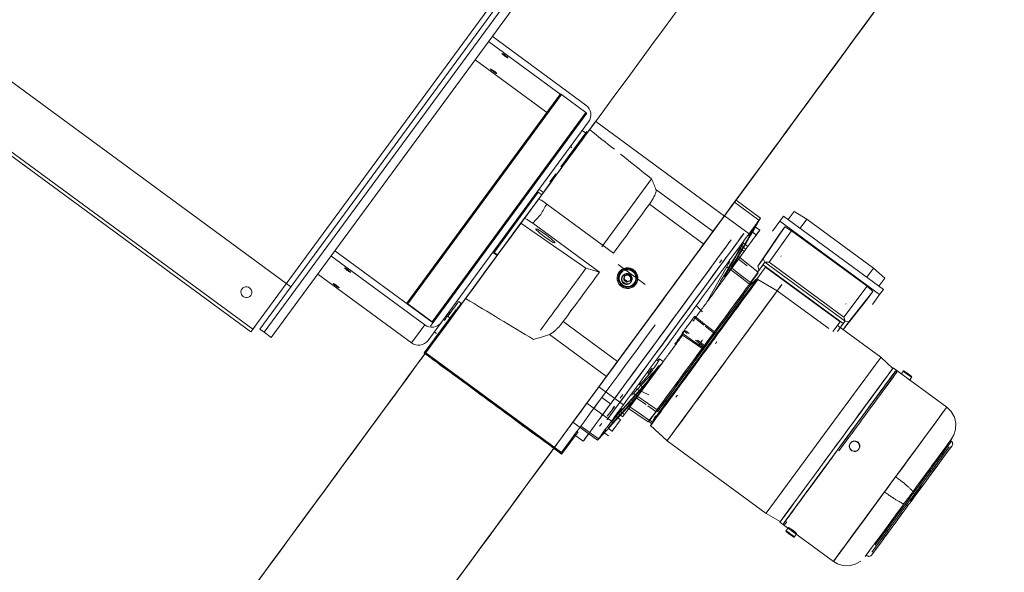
# Model space of a CAD drawing. Header units: metres. Extents: x 135583 to 135939, y 457896 to 458258.
# Tile 281 of 599: x 135790.135 to 135791.041, y 457938.965 to 457939.473. Entities that reach past the tile are written whole.
import ezdxf

# ---------------------------------------------------------------- set-up
doc = ezdxf.new("R2010")
doc.units = ezdxf.units.M
doc.layers.add('NIEUWE INSTALLATIE', color=250, linetype='Continuous', lineweight=0)

msp = doc.modelspace()

# ---------------------------------------------------------------- linework, layer by layer
at = {"layer": 'NIEUWE INSTALLATIE'}
for p, q in [((135790.384, 457939.22709), (135789.6956, 457939.73285)), ((135789.75969, 457939.62123), (135790.34918, 457939.18814)), ((135789.76128, 457939.61634), (135790.34741, 457939.18573)), ((135790.60022, 457939.52984), (135790.34918, 457939.18814)), ((135790.60188, 457939.52366), (135790.35558, 457939.18841)), ((135790.60591, 457939.5207), (135790.35961, 457939.18545)), ((135790.36606, 457939.18071), (135790.61236, 457939.51596)), ((135790.6558, 457939.39436), (135790.56957, 457939.45772)), ((135790.56603, 457939.4529), (135790.63292, 457939.40376)), ((135790.62068, 457939.38709), (135790.55379, 457939.43624)), ((135790.63235, 457939.40467), (135790.49094, 457939.2122)), ((135790.63321, 457939.40416), (135790.49181, 457939.21169)), ((135790.65578, 457939.38758), (135790.63321, 457939.40416)), ((135790.65578, 457939.38758), (135790.51437, 457939.19511)), ((135790.51512, 457939.19444), (135790.65652, 457939.38691)), ((135790.52267, 457939.19458), (135790.65818, 457939.37903)), ((135790.78331, 457939.29235), (135790.66472, 457939.37948)), ((135790.63269, 457939.33758), (135790.65658, 457939.37009)), ((135790.65642, 457939.36819), (135790.65239, 457939.37115)), ((135790.6427, 457939.35593), (135790.64214, 457939.35517)), ((135790.6427, 457939.35593), (135790.64274, 457939.35597)), ((135790.62248, 457939.32369), (135790.62808, 457939.3313)), ((135790.71617, 457939.32654), (135790.67028, 457939.26408)), ((135790.57118, 457939.25892), (135790.61183, 457939.31425)), ((135790.61183, 457939.31425), (135790.61102, 457939.31484)), ((135790.61505, 457939.31188), (135790.61183, 457939.31425)), ((135790.61664, 457939.31405), (135790.61342, 457939.31641)), ((135790.7727, 457939.27818), (135790.72015, 457939.31679)), ((135790.61207, 457939.30782), (135790.59911, 457939.29018)), ((135790.79246, 457939.30507), (135790.78329, 457939.2926)), ((135790.81502, 457939.28849), (135790.79246, 457939.30507)), ((135790.81646, 457939.29045), (135790.7939, 457939.30703)), ((135790.68115, 457939.25829), (135790.61972, 457939.30342)), ((135790.76413, 457939.26652), (135790.71412, 457939.30326)), ((135790.84195, 457939.28926), (135790.84733, 457939.29658)), ((135790.84733, 457939.29658), (135790.85916, 457939.28955)), ((135790.59911, 457939.29018), (135790.5959, 457939.28581)), ((135790.60676, 457939.28578), (135790.66819, 457939.24064)), ((135790.78329, 457939.2926), (135790.80586, 457939.27602)), ((135790.82754, 457939.27851), (135790.83419, 457939.28755)), ((135790.83772, 457939.29237), (135790.83419, 457939.28755)), ((135790.83419, 457939.28755), (135790.92606, 457939.22006)), ((135790.83772, 457939.29237), (135790.92959, 457939.22487)), ((135790.85299, 457939.28115), (135790.85916, 457939.28955)), ((135790.85916, 457939.28955), (135790.9205, 457939.24449)), ((135790.80866, 457939.27776), (135790.8125, 457939.27493)), ((135790.81575, 457939.27936), (135790.81141, 457939.28255)), ((135790.83882, 457939.28246), (135790.81881, 457939.25311)), ((135790.84493, 457939.27884), (135790.82428, 457939.24986)), ((135790.83379, 457939.2756), (135790.83799, 457939.28132)), ((135790.83882, 457939.28246), (135790.84493, 457939.27884)), ((135790.84493, 457939.27884), (135790.91453, 457939.2277)), ((135790.80483, 457939.26448), (135790.80047, 457939.26768)), ((135790.83379, 457939.2756), (135790.81383, 457939.24634)), ((135790.51086, 457939.19708), (135790.42463, 457939.26043)), ((135790.57037, 457939.25951), (135790.57118, 457939.25892)), ((135790.57079, 457939.25839), (135790.57401, 457939.25602)), ((135790.57118, 457939.25892), (135790.57137, 457939.25918)), ((135790.5744, 457939.25655), (135790.57118, 457939.25892)), ((135790.80124, 457939.2596), (135790.77388, 457939.22235)), ((135790.79743, 457939.26241), (135790.80124, 457939.2596)), ((135790.79897, 457939.26457), (135790.80281, 457939.26174)), ((135790.42109, 457939.25562), (135790.50732, 457939.19227)), ((135790.77881, 457939.24923), (135790.78077, 457939.25201)), ((135790.7942, 457939.25162), (135790.79015, 457939.24451)), ((135790.79503, 457939.25351), (135790.80415, 457939.24642)), ((135790.81432, 457939.24075), (135790.79617, 457939.25509)), ((135790.81383, 457939.24634), (135790.81881, 457939.25311)), ((135790.81881, 457939.25311), (135790.82049, 457939.24997)), ((135790.8205, 457939.24993), (135790.81962, 457939.24872)), ((135790.82049, 457939.24997), (135790.82428, 457939.24986)), ((135790.82049, 457939.24995), (135790.89426, 457939.19575)), ((135790.82428, 457939.24986), (135790.89305, 457939.19934)), ((135790.83554, 457939.25561), (135790.83523, 457939.2552)), ((135790.71025, 457939.22937), (135790.68526, 457939.24773)), ((135790.68737, 457939.24057), (135790.68719, 457939.24033)), ((135790.7854, 457939.24575), (135790.78908, 457939.24305)), ((135790.81432, 457939.24075), (135790.8072, 457939.23106)), ((135790.82116, 457939.24534), (135790.80941, 457939.22934)), ((135790.8134, 457939.24026), (135790.81873, 457939.24752)), ((135790.81515, 457939.2427), (135790.81383, 457939.24634)), ((135790.81516, 457939.24268), (135790.81958, 457939.2487)), ((135790.81962, 457939.24872), (135790.81876, 457939.2475)), ((135790.81876, 457939.2475), (135790.81962, 457939.24872)), ((135790.81879, 457939.24748), (135790.89241, 457939.19339)), ((135790.82116, 457939.24534), (135790.88966, 457939.19501)), ((135790.91432, 457939.23609), (135790.9205, 457939.24449)), ((135790.9205, 457939.24449), (135790.93074, 457939.2353)), ((135790.49508, 457939.1756), (135790.40885, 457939.23895)), ((135790.6878, 457939.23989), (135790.68771, 457939.23977)), ((135790.69106, 457939.23416), (135790.69059, 457939.23352)), ((135790.69143, 457939.23759), (135790.69096, 457939.23695)), ((135790.69143, 457939.23759), (135790.69106, 457939.23416)), ((135790.69106, 457939.23416), (135790.69385, 457939.23211)), ((135790.69459, 457939.23897), (135790.69143, 457939.23759)), ((135790.69385, 457939.23211), (135790.69338, 457939.23147)), ((135790.69385, 457939.23211), (135790.69701, 457939.23349)), ((135790.69459, 457939.23897), (135790.69412, 457939.23834)), ((135790.69738, 457939.23692), (135790.69459, 457939.23897)), ((135790.69654, 457939.23285), (135790.69701, 457939.23349)), ((135790.69738, 457939.23692), (135790.69692, 457939.23628)), ((135790.69701, 457939.23349), (135790.69738, 457939.23692)), ((135790.81417, 457939.24004), (135790.80716, 457939.2305)), ((135790.80796, 457939.22991), (135790.81102, 457939.23283)), ((135790.81208, 457939.23298), (135790.80941, 457939.22934)), ((135790.81421, 457939.23587), (135790.81102, 457939.23283)), ((135790.83189, 457939.22363), (135790.81388, 457939.23381)), ((135790.92536, 457939.22798), (135790.93074, 457939.2353)), ((135790.7002, 457939.23059), (135790.70029, 457939.23071)), ((135790.70089, 457939.23027), (135790.70107, 457939.23051)), ((135790.83189, 457939.22363), (135790.78847, 457939.16453)), ((135790.80716, 457939.2305), (135790.80627, 457939.22929)), ((135790.80627, 457939.22929), (135790.80708, 457939.2287)), ((135790.80692, 457939.23068), (135790.80666, 457939.23033)), ((135790.80716, 457939.2305), (135790.80692, 457939.23068)), ((135790.80796, 457939.22991), (135790.80716, 457939.2305)), ((135790.87921, 457939.18886), (135790.83189, 457939.22363)), ((135790.91453, 457939.2277), (135790.89305, 457939.19934)), ((135790.91981, 457939.22296), (135790.89778, 457939.19509)), ((135790.91453, 457939.2277), (135790.91981, 457939.22296)), ((135790.92959, 457939.22487), (135790.92606, 457939.22006)), ((135790.54104, 457939.21198), (135790.53862, 457939.21376)), ((135790.7261, 457939.21475), (135790.66777, 457939.13535)), ((135790.77345, 457939.18293), (135790.80067, 457939.21998)), ((135790.91477, 457939.21611), (135790.89281, 457939.18832)), ((135790.91897, 457939.22182), (135790.91477, 457939.21611)), ((135790.92606, 457939.22006), (135790.91941, 457939.21101)), ((135790.49077, 457939.21196), (135790.49094, 457939.2122)), ((135790.49091, 457939.21216), (135790.49077, 457939.21196)), ((135790.51408, 457939.19471), (135790.49151, 457939.21129)), ((135790.49181, 457939.21169), (135790.51437, 457939.19511)), ((135790.50692, 457939.16639), (135790.53637, 457939.20648)), ((135790.53192, 457939.19957), (135790.5365, 457939.20581)), ((135790.53593, 457939.2101), (135790.53408, 457939.20758)), ((135790.76293, 457939.20416), (135790.75735, 457939.21)), ((135790.89486, 457939.21138), (135790.89517, 457939.2118)), ((135790.52856, 457939.20006), (135790.53097, 457939.19828)), ((135790.68481, 457939.15855), (135790.6348, 457939.1953)), ((135790.75625, 457939.19836), (135790.7642, 457939.19205)), ((135790.88966, 457939.19501), (135790.88306, 457939.18603)), ((135790.89778, 457939.19509), (135790.89281, 457939.18832)), ((135790.89305, 457939.19934), (135790.89428, 457939.19575)), ((135790.89424, 457939.19575), (135790.89336, 457939.19455)), ((135790.89428, 457939.19575), (135790.89778, 457939.19509)), ((135790.35961, 457939.18545), (135790.35558, 457939.18841)), ((135790.50732, 457939.19227), (135790.49508, 457939.1756)), ((135790.51042, 457939.17791), (135790.52267, 457939.19458)), ((135790.51257, 457939.19097), (135790.51491, 457939.19416)), ((135790.51512, 457939.19444), (135790.51494, 457939.1942)), ((135790.51509, 457939.1944), (135790.51494, 457939.1942)), ((135790.51621, 457939.18579), (135790.51827, 457939.18428)), ((135790.74623, 457939.18629), (135790.74879, 457939.18428)), ((135790.74766, 457939.18668), (135790.75072, 457939.18428)), ((135790.77396, 457939.18581), (135790.76335, 457939.17138)), ((135790.76541, 457939.19108), (135790.77325, 457939.18485)), ((135790.89247, 457939.19334), (135790.88714, 457939.18609)), ((135790.92709, 457939.16235), (135790.8872, 457939.19166)), ((135790.89334, 457939.1945), (135790.88892, 457939.18849)), ((135790.89336, 457939.19455), (135790.89244, 457939.19337)), ((135790.89244, 457939.19337), (135790.89336, 457939.19455)), ((135790.36606, 457939.18071), (135790.35961, 457939.18545)), ((135790.62216, 457939.18341), (135790.67471, 457939.1448)), ((135790.7443, 457939.18447), (135790.74475, 457939.18271)), ((135790.75672, 457939.17806), (135790.76404, 457939.17232)), ((135790.75853, 457939.17815), (135790.76474, 457939.17328)), ((135790.77334, 457939.18447), (135790.76439, 457939.17228)), ((135790.77265, 457939.18353), (135790.77345, 457939.18293)), ((135790.77334, 457939.18447), (135790.7736, 457939.18428)), ((135790.77496, 457939.17485), (135790.7762, 457939.17688)), ((135790.7645, 457939.17075), (135790.72888, 457939.12226)), ((135790.76366, 457939.1713), (135790.76193, 457939.16894)), ((135790.76335, 457939.17138), (135790.76265, 457939.17042)), ((135790.76439, 457939.17228), (135790.76369, 457939.17134)), ((135790.76436, 457939.17224), (135790.76369, 457939.17134)), ((135790.76369, 457939.17134), (135790.7645, 457939.17075)), ((135790.76499, 457939.17141), (135790.76418, 457939.172)), ((135790.63345, 457939.07344), (135790.50692, 457939.16639)), ((135790.50826, 457939.16652), (135790.63317, 457939.07475)), ((135790.72695, 457939.15848), (135790.72354, 457939.16098)), ((135790.87954, 457939.09763), (135790.92704, 457939.16228)), ((135790.93825, 457939.1522), (135790.92709, 457939.16235)), ((135790.72577, 457939.15688), (135790.70334, 457939.12634)), ((135790.71825, 457939.14833), (135790.72207, 457939.15354)), ((135790.93855, 457939.15262), (135790.93392, 457939.14631)), ((135790.98781, 457939.11643), (135790.93855, 457939.15262)), ((135790.94196, 457939.14882), (135790.94082, 457939.14986)), ((135790.94802, 457939.14988), (135790.94575, 457939.1468)), ((135790.71695, 457939.14656), (135790.71238, 457939.14034)), ((135790.71293, 457939.14109), (135790.71806, 457939.14807)), ((135790.92494, 457939.13409), (135790.93065, 457939.14187)), ((135790.95341, 457939.14117), (135790.95568, 457939.14426)), ((135790.66777, 457939.13535), (135790.65659, 457939.12014)), ((135790.66777, 457939.13535), (135790.69033, 457939.11878)), ((135790.70137, 457939.13379), (135790.71361, 457939.12774)), ((135790.70728, 457939.13171), (135790.70216, 457939.12609)), ((135790.70511, 457939.13729), (135790.70918, 457939.1343)), ((135790.9237, 457939.13241), (135790.91836, 457939.12513)), ((135790.6784, 457939.11942), (135790.67034, 457939.12534)), ((135790.7034, 457939.12643), (135790.69512, 457939.11754)), ((135790.69813, 457939.12043), (135790.70227, 457939.12488)), ((135790.69827, 457939.12178), (135790.70216, 457939.12609)), ((135790.70334, 457939.12634), (135790.69951, 457939.12915)), ((135790.70227, 457939.12488), (135790.71114, 457939.11882)), ((135790.73844, 457939.12556), (135790.74017, 457939.1275)), ((135790.90982, 457939.1135), (135790.91791, 457939.12453)), ((135790.65659, 457939.12014), (135790.67916, 457939.10357)), ((135790.66301, 457939.11537), (135790.66756, 457939.12156)), ((135790.67604, 457939.11621), (135790.67219, 457939.11096)), ((135790.68192, 457939.11681), (135790.67535, 457939.10818)), ((135790.69398, 457939.11597), (135790.71307, 457939.10294)), ((135790.7126, 457939.11782), (135790.72019, 457939.11263)), ((135790.72124, 457939.11406), (135790.71412, 457939.10437)), ((135790.7216, 457939.11405), (135790.71459, 457939.10451)), ((135790.72152, 457939.11225), (135790.72239, 457939.11342)), ((135790.72241, 457939.11346), (135790.7216, 457939.11405)), ((135790.72722, 457939.1219), (135790.72958, 457939.12182)), ((135790.72882, 457939.12218), (135790.72886, 457939.12223)), ((135790.67063, 457939.10885), (135790.6735, 457939.11275)), ((135790.67535, 457939.10818), (135790.67519, 457939.1083)), ((135790.68758, 457939.10489), (135790.67991, 457939.09446)), ((135790.6833, 457939.10806), (135790.68759, 457939.10491)), ((135790.68575, 457939.11047), (135790.6896, 457939.10765)), ((135790.6875, 457939.11249), (135790.69117, 457939.10979)), ((135790.71459, 457939.10451), (135790.71371, 457939.1033)), ((135790.71459, 457939.10451), (135790.71708, 457939.10268)), ((135790.71964, 457939.10845), (135790.71525, 457939.09957)), ((135790.71975, 457939.10807), (135790.71708, 457939.10268)), ((135790.72047, 457939.11302), (135790.72072, 457939.11284)), ((135790.64372, 457939.10262), (135790.66628, 457939.08604)), ((135790.65105, 457939.09908), (135790.66717, 457939.08724)), ((135790.66828, 457939.09889), (135790.67034, 457939.1016)), ((135790.67349, 457939.09565), (135790.67375, 457939.09593)), ((135790.67607, 457939.09728), (135790.67991, 457939.09446)), ((135790.71371, 457939.1033), (135790.7162, 457939.10147)), ((135790.71525, 457939.09957), (135790.73053, 457939.08566)), ((135790.87954, 457939.09763), (135790.82165, 457939.01883)), ((135790.90049, 457939.10081), (135790.89157, 457939.08866)), ((135790.9017, 457939.09661), (135790.8943, 457939.08654)), ((135790.90249, 457939.09509), (135790.90043, 457939.09228)), ((135790.97825, 457939.10342), (135790.96805, 457939.08954)), ((135790.64851, 457939.09394), (135790.63345, 457939.07344)), ((135790.64515, 457939.09106), (135790.65321, 457939.08514)), ((135790.66717, 457939.08724), (135790.67105, 457939.09156)), ((135790.67222, 457939.0933), (135790.67666, 457939.09003)), ((135790.67991, 457939.09446), (135790.67965, 457939.09411)), ((135790.89157, 457939.08866), (135790.88191, 457939.07552)), ((135790.89078, 457939.07915), (135790.90024, 457939.09203)), ((135790.73053, 457939.08566), (135790.8216, 457939.01876)), ((135790.89073, 457939.07908), (135790.88864, 457939.07623)), ((135790.89924, 457939.08349), (135790.89902, 457939.08319)), ((135790.90668, 457939.07756), (135790.9069, 457939.07787)), ((135790.99213, 457939.08515), (135790.99122, 457939.08581)), ((135790.63345, 457939.07344), (135790.63337, 457939.07333)), ((135790.88197, 457939.07561), (135790.87544, 457939.06672)), ((135790.87256, 457939.0628), (135790.86363, 457939.05063)), ((135790.96402, 457939.04329), (135790.96385, 457939.04434)), ((135790.95601, 457939.03239), (135790.95605, 457939.03245)), ((135790.8216, 457939.01876), (135790.83462, 457939.01115)), ((135790.83767, 457939.01531), (135790.83446, 457939.01094)), ((135790.84255, 457939.02195), (135790.83824, 457939.01607)), ((135790.9452, 457939.01895), (135790.94625, 457939.01911)), ((135790.83431, 457939.01073), (135790.88357, 457938.97455)), ((135790.83762, 457939.00939), (135790.83896, 457939.00861)), ((135790.84078, 457939.01109), (135790.83901, 457939.00868)), ((135790.84202, 457939.0056), (135790.83975, 457939.00251)), ((135790.84741, 457938.99689), (135790.84968, 457938.99998)), ((135790.89985, 457938.99671), (135790.89064, 457938.98417)), ((135790.89064, 457938.98417), (135790.88357, 457938.97455)), ((135790.88357, 457938.97455), (135790.88638, 457938.97837)), ((135790.91381, 457938.98044), (135790.91471, 457938.97977))]:
    msp.add_line(p, q, dxfattribs=at)
at = {"layer": 'NIEUWE INSTALLATIE', "flags": 128}
for points in [[(135790.65571, 457939.24425), (135790.62581, 457939.26503), (135790.5959, 457939.28581)], [(135790.7942, 457939.25162), (135790.79949, 457939.26092), (135790.80727, 457939.27452), (135790.81152, 457939.28191), (135790.81606, 457939.28977), (135790.81646, 457939.29045)], [(135790.81133, 457939.28236), (135790.81174, 457939.28304), (135790.81215, 457939.28372), (135790.81256, 457939.2844), (135790.81297, 457939.28509), (135790.81338, 457939.28577), (135790.81379, 457939.28645), (135790.8142, 457939.28713), (135790.81461, 457939.28781), (135790.81502, 457939.28849)], [(135790.80048, 457939.26674), (135790.79803, 457939.26243), (135790.79558, 457939.25811), (135790.79313, 457939.2538), (135790.79068, 457939.24948), (135790.78823, 457939.24517), (135790.78578, 457939.24085), (135790.78333, 457939.23654)], [(135790.66819, 457939.24064), (135790.66195, 457939.24245), (135790.65571, 457939.24425)], [(135790.76664, 457939.21251), (135790.77603, 457939.22912), (135790.7854, 457939.24575)], [(135790.78901, 457939.24296), (135790.79758, 457939.2363), (135790.80615, 457939.22963)], [(135790.79015, 457939.24451), (135790.79868, 457939.23778), (135790.8072, 457939.23106)], [(135790.80708, 457939.2287), (135790.8102, 457939.23168), (135790.81332, 457939.23467)], [(135790.75586, 457939.2002), (135790.76491, 457939.193), (135790.77396, 457939.18581)], [(135790.74623, 457939.18629), (135790.74695, 457939.18648), (135790.74766, 457939.18668)], [(135790.7443, 457939.18447), (135790.75382, 457939.17792), (135790.76335, 457939.17138)], [(135790.74475, 457939.18271), (135790.7537, 457939.17657), (135790.76265, 457939.17042)], [(135790.6875, 457939.11249), (135790.70302, 457939.12976), (135790.71829, 457939.14675)], [(135790.72124, 457939.11406), (135790.71232, 457939.12025), (135790.7034, 457939.12643)], [(135790.69809, 457939.12039), (135790.68301, 457939.10414), (135790.67514, 457939.09565), (135790.66702, 457939.08685), (135790.66628, 457939.08604)], [(135790.67883, 457939.10019), (135790.68272, 457939.10451), (135790.68661, 457939.10883), (135790.6905, 457939.11314), (135790.69438, 457939.11746), (135790.69472, 457939.11783)], [(135790.69512, 457939.11754), (135790.70462, 457939.11096), (135790.71412, 457939.10437)], [(135790.98781, 457939.11643), (135790.99197, 457939.11236), (135790.99486, 457939.10728), (135790.99622, 457939.10163), (135790.99598, 457939.09581), (135790.99443, 457939.09092), (135790.99225, 457939.08721)], [(135790.67916, 457939.10357), (135790.67962, 457939.10407), (135790.68008, 457939.10457), (135790.68054, 457939.10507), (135790.681, 457939.10557), (135790.68145, 457939.10607), (135790.68191, 457939.10657), (135790.68237, 457939.10707), (135790.68283, 457939.10757), (135790.68329, 457939.10807)], [(135790.98946, 457939.08341), (135790.99156, 457939.08628), (135790.99227, 457939.08724), (135790.99164, 457939.08638), (135790.98985, 457939.08395), (135790.98723, 457939.08038), (135790.98419, 457939.07624), (135790.97768, 457939.06738), (135790.97358, 457939.06179), (135790.97277, 457939.06069), (135790.97195, 457939.05958), (135790.9707, 457939.05788), (135790.96986, 457939.05673), (135790.969, 457939.05557), (135790.96814, 457939.05439), (135790.96727, 457939.05321), (135790.96639, 457939.05201), (135790.9655, 457939.0508), (135790.9646, 457939.04958), (135790.9637, 457939.04835), (135790.96279, 457939.04711), (135790.96187, 457939.04586), (135790.96095, 457939.04461), (135790.96003, 457939.04335), (135790.9591, 457939.04209), (135790.95816, 457939.04082), (135790.95723, 457939.03954), (135790.95643, 457939.03845)], [(135790.95938, 457939.03572), (135790.96828, 457939.04783), (135790.96916, 457939.04903), (135790.97004, 457939.05022), (135790.97091, 457939.0514), (135790.97176, 457939.05257), (135790.97261, 457939.05372), (135790.97957, 457939.06319), (135790.98498, 457939.07056), (135790.98555, 457939.07133), (135790.98948, 457939.07668), (135790.99192, 457939.08001), (135790.99211, 457939.08026), (135790.99227, 457939.08048), (135790.99269, 457939.08105), (135790.99149, 457939.07942), (135790.98887, 457939.07586), (135790.98521, 457939.07087), (135790.98105, 457939.06521), (135790.98035, 457939.06426), (135790.97204, 457939.05295), (135790.96786, 457939.04725), (135790.96696, 457939.04603), (135790.96606, 457939.0448), (135790.96515, 457939.04357), (135790.96423, 457939.04232), (135790.96331, 457939.04106), (135790.96238, 457939.0398), (135790.96145, 457939.03853), (135790.96052, 457939.03726), (135790.95958, 457939.03598), (135790.95878, 457939.0349)], [(135790.99213, 457939.08515), (135790.99253, 457939.08479), (135790.99286, 457939.08437), (135790.9931, 457939.08388), (135790.99325, 457939.08337), (135790.9933, 457939.08283), (135790.99325, 457939.0823), (135790.9931, 457939.08178), (135790.99287, 457939.08131), (135790.99274, 457939.08112)], [(135790.91837, 457938.98664), (135790.91546, 457938.98269), (135790.91341, 457938.9799), (135790.91276, 457938.97901), (135790.91351, 457938.98004), (135790.91554, 457938.9828), (135790.91858, 457938.98693), (135790.92227, 457938.99195), (135790.92616, 457938.99725), (135790.93387, 457939.00774), (135790.93847, 457939.01401), (135790.93936, 457939.01522), (135790.94026, 457939.01644), (135790.94161, 457939.01828), (135790.94252, 457939.01952), (135790.94344, 457939.02077), (135790.94436, 457939.02202), (135790.94528, 457939.02328), (135790.94622, 457939.02455), (135790.94715, 457939.02582), (135790.94809, 457939.0271), (135790.94903, 457939.02838), (135790.94997, 457939.02966), (135790.95091, 457939.03094), (135790.95186, 457939.03223), (135790.9528, 457939.03351), (135790.95375, 457939.0348), (135790.95469, 457939.03608), (135790.95563, 457939.03737), (135790.95643, 457939.03845)], [(135790.95209, 457939.0258), (135790.95116, 457939.02452), (135790.95022, 457939.02325), (135790.94259, 457939.01285), (135790.93424, 457939.0015), (135790.93348, 457939.00046), (135790.93273, 457938.99945), (135790.932, 457938.99845), (135790.93129, 457938.99747), (135790.93058, 457938.99652), (135790.9299, 457938.99559), (135790.92923, 457938.99468), (135790.92858, 457938.99379), (135790.92393, 457938.98746), (135790.92067, 457938.98303), (135790.91897, 457938.98071), (135790.91888, 457938.98058), (135790.91881, 457938.98049), (135790.91915, 457938.98095), (135790.9193, 457938.98116), (135790.92137, 457938.98397), (135790.92173, 457938.98446), (135790.92211, 457938.98498), (135790.92252, 457938.98554), (135790.92616, 457938.99049), (135790.93031, 457938.99615), (135790.93434, 457939.00163), (135790.93511, 457939.00268), (135790.9359, 457939.00376), (135790.94208, 457939.01217), (135790.94297, 457939.01337), (135790.94386, 457939.01458), (135790.94475, 457939.01581), (135790.94566, 457939.01704), (135790.94657, 457939.01828), (135790.94749, 457939.01953), (135790.94841, 457939.02079), (135790.94934, 457939.02205), (135790.95027, 457939.02332), (135790.95121, 457939.02459), (135790.95215, 457939.02587), (135790.95309, 457939.02715), (135790.95403, 457939.02844), (135790.95498, 457939.02972), (135790.95592, 457939.03101), (135790.95687, 457939.03229), (135790.95781, 457939.03358), (135790.95875, 457939.03486), (135790.95938, 457939.03572)], [(135790.91874, 457938.98039), (135790.91865, 457938.98028), (135790.91827, 457938.97989), (135790.91783, 457938.97959), (135790.91738, 457938.97938), (135790.91696, 457938.97927), (135790.91624, 457938.97922), (135790.91575, 457938.97929), (135790.91512, 457938.97952), (135790.91471, 457938.97977)], [(135790.90871, 457938.97486), (135790.90364, 457938.97197), (135790.89799, 457938.9706), (135790.89217, 457938.97084), (135790.88728, 457938.97237), (135790.88357, 457938.97455)]]:
    msp.add_lwpolyline(points, dxfattribs=at)
at = {"layer": 'NIEUWE INSTALLATIE'}
for centre, major_axis, ratio, start_param, end_param in [((135791.01074, 457939.60218), (0.29603, 0.40294), 0.000001, 1.286978, 6.283185), ((135790.93975, 457939.50556), (0.29603, 0.40294), 0.000001, 3.778182, 10.040258), ((135790.86953, 457939.65826), (0.47366, 0.64471), 0.000001, 1.486204, 3.141593), ((135790.69694, 457939.17506), (-0.29603, -0.40294), 0.000001, 3.437589, 8.149978), ((135789.92463, 457938.37212), (0.74009, 1.00736), 0.000001, 0.619075, 6.898665), ((135790.58127, 457939.43987), (-0.00282, 0.00207), 0.098487, 0, 3.141593), ((135790.58127, 457939.43987), (-0.00282, 0.00207), 0.098487, 3.141593, 6.283185), ((135790.57078, 457939.42559), (-0.00282, 0.00207), 0.098487, 6.283185, 9.424778), ((135790.57078, 457939.42559), (-0.00282, 0.00207), 0.098487, 3.141593, 6.283185), ((135790.63298, 457939.40384), (-0.000806, 0.000592), 0.098487, 0, 0.785398), ((135790.63315, 457939.40408), (-0.000806, 0.000592), 0.098487, 4.712389, 6.283185), ((135790.64932, 457939.38554), (-0.00886, 0.00651), 0.995138, 3.141592, 4.712388), ((135790.62044, 457939.38678), (-0.000806, 0.000592), 0.098487, 6.283185, 7.068584), ((135790.62062, 457939.38702), (-0.000806, 0.000592), 0.098487, 5.497787, 6.283186), ((135790.65572, 457939.3875), (-0.000806, 0.000592), 0.098487, 3.141593, 4.712389), ((135790.65554, 457939.38726), (-0.000806, 0.000592), 0.098487, 2.356194, 3.141592), ((135790.55573, 457939.23114), (-0.47366, -0.64471), 0.000001, 4.492384, 4.582747), ((135791.24736, 457940.17255), (-0.74009, -1.00736), 0.000001, 5.657149, 6.603742), ((135790.62013, 457939.3019), (-0.00806, 0.00592), 0.098487, 4.835453, 6.283185), ((135790.55573, 457939.23114), (-0.47366, -0.64471), 0.000001, 4.627493, 6.983687), ((135790.60717, 457939.28426), (-0.00806, 0.00592), 0.098487, 4.835453, 6.283185), ((135790.73815, 457939.19062), (-0.06295, -0.08568), 0.000001, 0.599557, 6.80691), ((135790.61838, 457939.27419), (-0.00886, 0.00651), 0.098487, 4.712389, 7.853982), ((135790.7213, 457939.17782), (0.06809, 0.09268), 0.000001, 3.921679, 9.863479), ((135790.80687, 457939.26727), (-0.00888, -0.01209), 0.000001, 1.638285, 4.025637), ((135790.61838, 457939.27419), (-0.00886, 0.00651), 0.098487, 1.570796, 4.712389), ((135790.71951, 457939.15848), (0.29603, 0.40294), 0.000001, 1.274728, 1.472146), ((135790.80687, 457939.26727), (-0.00888, -0.01209), 0.000001, 0.884045, 1.710414), ((135785.9087, 457942.017), (-5.37604, 1.62116), 0.994532, 2.916411, 2.918587), ((135790.43633, 457939.24259), (-0.00282, 0.00207), 0.098487, 6.283185, 9.424778), ((135790.43633, 457939.24259), (-0.00282, 0.00207), 0.098487, 3.141593, 6.283185), ((135790.61441, 457939.18803), (-0.48521, -0.66043), 0.000001, 4.627165, 4.713597), ((135790.69396, 457939.23518), (-0.00766, 0.00562), 0.995138, 4.712389, 7.853981), ((135790.69422, 457939.23554), (-0.00685, 0.00503), 0.995138, 4.712388, 7.85398), ((135790.69404, 457939.2353), (-0.00685, 0.00503), 0.995138, 6.034556, 7.853981), ((135790.69404, 457939.2353), (-0.00625, 0.00459), 0.995138, 4.712388, 7.853981), ((135790.69396, 457939.23518), (-0.00625, 0.00459), 0.995138, 5.976744, 7.853981), ((135790.69396, 457939.23518), (-0.00766, 0.00562), 0.995138, 1.570796, 4.712388), ((135790.69404, 457939.2353), (-0.00685, 0.00503), 0.995138, 1.570797, 4.712389), ((135790.69422, 457939.23554), (-0.00685, 0.00503), 0.995138, 1.570796, 4.712389), ((135790.69404, 457939.2353), (-0.00625, 0.00459), 0.995138, 1.570796, 4.712389), ((135790.69404, 457939.2353), (-0.00685, 0.00503), 0.995138, 4.712389, 5.792509), ((135790.69396, 457939.23518), (-0.00625, 0.00459), 0.995138, 4.71239, 5.759588), ((135790.69396, 457939.23518), (-0.00625, 0.00459), 0.995138, 3.665192, 4.712389), ((135790.69326, 457939.23423), (-0.00387, 0.00284), 0.995138, 4.712386, 7.853979), ((135790.69361, 457939.23471), (-0.00387, 0.00284), 0.995138, 4.71239, 7.853982), ((135790.69326, 457939.23423), (-0.00387, 0.00284), 0.995138, 1.570798, 4.712391), ((135790.69361, 457939.23471), (-0.00387, 0.00284), 0.995138, 1.570796, 4.712388), ((135790.76595, 457939.17019), (0.04826, 0.06569), 0.000001, 0.83675, 6.283185), ((135790.76474, 457939.17108), (-0.04322, -0.05883), 0.000001, 4.127243, 9.62503), ((135790.78328, 457939.15746), (-0.05275, -0.0718), 0.000001, 6.2073, 12.464326), ((135790.76672, 457939.16962), (-0.05147, -0.07006), 0.000001, 1.706587, 2.729417), ((135790.7637, 457939.17185), (-0.04352, -0.05923), 0.000001, 3.114768, 3.117482), ((135792.18404, 457937.8632), (-1.562, 1.14757), 0.995138, 6.130512, 6.133792), ((135790.34324, 457939.22229), (-0.00486, 0.00119), 1, 4.31969, 7.461283), ((135790.34324, 457939.22229), (-0.00428, -0.00259), 1, 0.392699, 3.534292), ((135790.42584, 457939.2283), (-0.00282, 0.00207), 0.098487, 6.283185, 9.424778), ((135790.42584, 457939.2283), (-0.00282, 0.00207), 0.098487, 3.141593, 6.283185), ((135790.69396, 457939.23518), (-0.00625, 0.00459), 0.995138, 1.570795, 2.632802), ((135790.69396, 457939.23518), (-0.00625, 0.00459), 0.995138, 3.141594, 3.156403), ((135790.7637, 457939.17185), (-0.04352, -0.05923), 0.000001, 1.636, 2.928156), ((135790.53359, 457939.20691), (-0.00503, -0.00685), 0.000001, 5.209876, 9.922265), ((135790.49157, 457939.21137), (-0.000806, 0.000592), 0.098487, 0, 1.570796), ((135790.49175, 457939.21161), (-0.000806, 0.000592), 0.098487, 4.712389, 6.283185), ((135790.52812, 457939.19997), (-0.00284, -0.00386), 0.000001, 1.669443, 3.240239), ((135790.51431, 457939.19503), (-0.000806, 0.000592), 0.098487, 3.141593, 4.712389), ((135790.52812, 457939.19997), (0.00284, 0.00386), 0.000001, 2.400012, 4.810559), ((135790.71951, 457939.15848), (0.29603, 0.40294), 0.000001, 1.472146, 1.669502), ((135785.57113, 457943.19825), (-5.17366, 4.08793), 0.098427, 3.259256, 3.261108), ((135790.34918, 457939.18814), (0.00178, 0.00242), 0.000001, 0, 3.926991), ((135790.5138, 457939.20109), (-0.00886, 0.00651), 0.995138, 1.570797, 3.141593), ((135790.51414, 457939.19479), (-0.000806, 0.000592), 0.098487, 1.570796, 3.141593), ((135791.37228, 457940.08077), (-0.74009, -1.00736), 0.000001, 5.792826, 6.23177), ((135790.74546, 457939.18525), (0.05109, 0.06954), 0.000033, 4.613742, 4.727444), ((135790.50156, 457939.18442), (-0.00886, 0.00651), 0.995138, 1.570797, 3.141593), ((135790.76672, 457939.16962), (0.05147, 0.07006), 0.000001, 3.759372, 4.85078), ((135790.74546, 457939.18525), (-0.05109, -0.06954), 0.000004, 1.415299, 1.472153), ((135790.7637, 457939.17185), (0.04352, 0.05923), 0.000001, 3.141593, 4.678308), ((135790.7637, 457939.17185), (0.04322, 0.05883), 0.000001, 3.141593, 4.702684), ((135790.78328, 457939.15746), (-0.05275, -0.0718), 0.000001, 4.613742, 6.184539), ((135791.14905, 457938.8784), (-0.38761, 0.28477), 0.995138, 6.275272, 6.283173), ((135790.88922, 457939.07963), (-0.0516, -0.07023), 0.000001, 1.386008, 6.883795), ((135790.88922, 457939.07963), (0.0516, 0.07023), 0.000001, 3.857702, 9.424778), ((135790.88922, 457939.07963), (0.0516, 0.07023), 0.000001, 3.772087, 9.424778), ((135790.88922, 457939.07963), (-0.0516, -0.07023), 0.000001, 1.523649, 3.879843), ((135790.88643, 457939.08168), (0.05181, 0.07053), 0.000001, 0, 1.308815), ((135790.89046, 457939.07871), (-0.0516, -0.07023), 0.000001, 1.763153, 3.33395), ((135790.89046, 457939.07871), (-0.0515, -0.0701), 0.000001, 2.372357, 3.943154), ((135790.95185, 457939.14707), (-0.00383, 0.00281), 0.098487, 0, 3.141593), ((135790.95185, 457939.14707), (-0.00383, 0.00281), 0.098487, 3.141593, 6.283185), ((135790.88922, 457939.07963), (-0.0516, -0.07023), 0.000001, 4.112904, 8.825293), ((135790.72453, 457939.17545), (0.05625, 0.07656), 0.000001, 3.989778, 4.043897), ((135790.69647, 457939.11699), (-0.00888, -0.01209), 0.000001, 1.710414, 2.454841), ((135790.7637, 457939.17185), (0.05062, 0.0689), 0.000001, 3.141593, 3.926991), ((135790.76474, 457939.17108), (0.04322, 0.05883), 0.000001, 3.141593, 3.795832), ((135790.67265, 457939.11159), (0.004, 0.00544), 0.000001, 0.702686, 5.287415), ((135790.69647, 457939.11699), (0.00888, 0.01209), 0.000001, 3.882301, 4.85078), ((135790.76672, 457939.16962), (0.05147, 0.07006), 0.000001, 3.141593, 3.929428), ((135790.93569, 457939.04549), (0.05212, 0.07094), 0.000001, 0.785886, 6.283185), ((135790.93569, 457939.04549), (-0.05212, -0.07094), 0.000001, 4.596836, 8.523827), ((135790.95342, 457939.03246), (-0.03871, -0.05269), 0.000001, 1.671568, 3.248005), ((135790.90307, 457939.08068), (-0.00383, 0.00281), 0.995138, 0, 3.141593), ((135790.90307, 457939.08068), (-0.00383, 0.00281), 0.995138, 3.141593, 6.283185), ((135790.95342, 457939.03246), (0.03871, 0.05269), 0.000001, 4.810559, 6.283185), ((135790.93569, 457939.04549), (0.05212, 0.07094), 0.000001, 1.212148, 1.472626), ((135790.93569, 457939.04549), (0.05212, 0.07094), 0.000001, 1.472626, 3.141593), ((135790.95513, 457939.0312), (0.00888, 0.01209), 0.000001, 4.614219, 6.283185), ((135790.88643, 457939.08168), (-0.05181, -0.07053), 0.000001, 5.352941, 6.923737), ((135790.95342, 457939.03246), (-0.03871, -0.05269), 0.000001, 0.834721, 1.669443), ((135790.95342, 457939.03246), (0.03871, 0.05269), 0.000001, 3.757072, 4.573998), ((135790.84358, 457938.9997), (-0.00383, 0.00281), 0.098487, 0, 3.141593), ((135790.84358, 457938.9997), (-0.00383, 0.00281), 0.098487, 3.141593, 6.283185)]:
    msp.add_ellipse(centre, major_axis=major_axis, ratio=ratio, start_param=start_param, end_param=end_param, dxfattribs=at)
for centre, major_axis in [((135790.81166, 457939.33121), (0.29603, 0.40294)), ((135790.49786, 457938.90409), (0.29603, 0.40294)), ((135790.73815, 457939.19062), (-0.06295, -0.08568)), ((135790.73815, 457939.19062), (0.06295, 0.08568)), ((135790.76474, 457939.17108), (-0.04322, -0.05883)), ((135790.53601, 457939.20513), (0.00503, 0.00685)), ((135790.7175, 457939.14731), (0.00562, 0.00766)), ((135790.88643, 457939.08168), (-0.05212, -0.07094)), ((135790.93569, 457939.04549), (0.05212, 0.07094)), ((135790.93569, 457939.04549), (-0.05212, -0.07094))]:
    msp.add_ellipse(centre, major_axis=major_axis, ratio=0.000001, dxfattribs=at)
for points in [[(135790.68193, 457939.35377), (135790.67433, 457939.3598), (135790.66672, 457939.36583), (135790.6591, 457939.37184)], [(135790.71617, 457939.32654), (135790.70668, 457939.33411), (135790.69717, 457939.34167), (135790.68766, 457939.34922)], [(135790.72015, 457939.31679), (135790.71954, 457939.31848), (135790.71827, 457939.32179), (135790.71689, 457939.32498), (135790.71617, 457939.32654)], [(135790.61972, 457939.30342), (135790.61881, 457939.30183), (135790.61698, 457939.29865), (135790.61515, 457939.29547), (135790.61423, 457939.29388)], [(135790.71412, 457939.30326), (135790.70866, 457939.2958), (135790.69771, 457939.28085), (135790.68668, 457939.26582), (135790.68115, 457939.25829)], [(135790.61423, 457939.29388), (135790.61299, 457939.29253), (135790.6105, 457939.28983), (135790.608, 457939.28713), (135790.60676, 457939.28578)], [(135790.81502, 457939.28849), (135790.81492, 457939.28835), (135790.81448, 457939.28775), (135790.81313, 457939.28592), (135790.81117, 457939.28326), (135790.80871, 457939.27991), (135790.80683, 457939.27735), (135790.80586, 457939.27602)], [(135790.78514, 457939.23768), (135790.78901, 457939.24439), (135790.79679, 457939.25777), (135790.80469, 457939.27111), (135790.80866, 457939.27776)], [(135790.80866, 457939.27776), (135790.80913, 457939.27856), (135790.80999, 457939.28001), (135790.81091, 457939.28159), (135790.81124, 457939.28219), (135790.81133, 457939.28236)], [(135790.79743, 457939.26241), (135790.79348, 457939.25574), (135790.78561, 457939.2424), (135790.77778, 457939.22904), (135790.77388, 457939.22235)], [(135790.79897, 457939.26457), (135790.79636, 457939.2599), (135790.79113, 457939.25056), (135790.78593, 457939.24122), (135790.78333, 457939.23654)], [(135790.79886, 457939.26475), (135790.79834, 457939.26392), (135790.79786, 457939.26314), (135790.79743, 457939.26241)], [(135790.79992, 457939.26631), (135790.79967, 457939.26584), (135790.79936, 457939.26525), (135790.79897, 457939.26457)], [(135790.7854, 457939.24575), (135790.78577, 457939.24641), (135790.78665, 457939.2479), (135790.78773, 457939.24965), (135790.78831, 457939.25057)], [(135790.6348, 457939.1953), (135790.64038, 457939.20286), (135790.65153, 457939.21799), (135790.66264, 457939.2331), (135790.66819, 457939.24064)], [(135790.69961, 457939.24288), (135790.69872, 457939.24353), (135790.69671, 457939.24453), (135790.69336, 457939.2449), (135790.69011, 457939.24412), (135790.68731, 457939.24226), (135790.68533, 457939.23956), (135790.68439, 457939.23634), (135790.68454, 457939.23411), (135790.6848, 457939.23304)], [(135790.68841, 457939.22764), (135790.68931, 457939.22698), (135790.69132, 457939.22599), (135790.69466, 457939.22561), (135790.69792, 457939.2264), (135790.70072, 457939.22826), (135790.7027, 457939.23096), (135790.70364, 457939.23418), (135790.70341, 457939.23753), (135790.70205, 457939.2406), (135790.7005, 457939.24222), (135790.69961, 457939.24288)], [(135790.69096, 457939.23695), (135790.69089, 457939.23637), (135790.69076, 457939.23522), (135790.69064, 457939.23409), (135790.69059, 457939.23352)], [(135790.69059, 457939.23352), (135790.69082, 457939.23335), (135790.69127, 457939.233), (135790.69174, 457939.23265), (135790.69197, 457939.23248)], [(135790.69412, 457939.23834), (135790.69359, 457939.23809), (135790.69253, 457939.23762), (135790.69148, 457939.23717), (135790.69096, 457939.23695)], [(135790.69197, 457939.23248), (135790.69221, 457939.2323), (135790.69268, 457939.23196), (135790.69315, 457939.23163), (135790.69338, 457939.23147)], [(135790.69338, 457939.23147), (135790.69389, 457939.23169), (135790.69493, 457939.23213), (135790.696, 457939.23261), (135790.69654, 457939.23285)], [(135790.6955, 457939.23729), (135790.69527, 457939.23746), (135790.6948, 457939.23781), (135790.69435, 457939.23816), (135790.69412, 457939.23834)], [(135790.69692, 457939.23628), (135790.69668, 457939.23645), (135790.69621, 457939.23678), (135790.69574, 457939.23712), (135790.6955, 457939.23729)], [(135790.69654, 457939.23285), (135790.6966, 457939.23341), (135790.69671, 457939.23453), (135790.69684, 457939.23569), (135790.69692, 457939.23628)], [(135790.68613, 457939.23002), (135790.68675, 457939.2291), (135790.68752, 457939.22829), (135790.68841, 457939.22764)], [(135790.77388, 457939.22235), (135790.77217, 457939.22003), (135790.76854, 457939.21509), (135790.7626, 457939.207), (135790.75839, 457939.20128), (135790.75625, 457939.19836)], [(135790.54498, 457939.2165), (135790.5554, 457939.21019), (135790.57627, 457939.1976), (135790.59717, 457939.18505), (135790.60762, 457939.17879)], [(135790.75586, 457939.2002), (135790.75395, 457939.19762), (135790.7501, 457939.19241), (135790.74623, 457939.18712), (135790.7443, 457939.18447)], [(135790.75422, 457939.1956), (135790.7549, 457939.19652), (135790.75558, 457939.19745), (135790.75626, 457939.19837)], [(135790.60762, 457939.17879), (135790.61, 457939.17949), (135790.6148, 457939.18096), (135790.61969, 457939.18257), (135790.62216, 457939.18341)], [(135790.74475, 457939.18271), (135790.74255, 457939.17972), (135790.73817, 457939.17375), (135790.73177, 457939.16504), (135790.72772, 457939.15953), (135790.72577, 457939.15688)], [(135790.75931, 457939.17308), (135790.75998, 457939.17399), (135790.76128, 457939.17577), (135790.76254, 457939.17748), (135790.76314, 457939.17831)], [(135790.63337, 457939.07333), (135790.61232, 457939.08876), (135790.57007, 457939.11976), (135790.52786, 457939.15081), (135790.50684, 457939.16629)], [(135790.7213, 457939.15914), (135790.722, 457939.15988), (135790.72313, 457939.16096), (135790.72376, 457939.16114), (135790.72328, 457939.15987), (135790.72171, 457939.1573), (135790.71925, 457939.15375), (135790.7172, 457939.15101), (135790.71614, 457939.14963)], [(135790.72577, 457939.15688), (135790.72137, 457939.15228), (135790.7126, 457939.14306), (135790.70387, 457939.13379), (135790.69951, 457939.12915)], [(135790.71434, 457939.14926), (135790.71444, 457939.14937), (135790.71466, 457939.14957), (135790.7149, 457939.14975), (135790.71502, 457939.14984)], [(135790.7147, 457939.14976), (135790.71463, 457939.14962), (135790.7145, 457939.14935), (135790.7144, 457939.14907), (135790.71435, 457939.14893)], [(135790.71627, 457939.15155), (135790.71594, 457939.15131), (135790.71534, 457939.15078), (135790.71489, 457939.15012), (135790.7147, 457939.14976)], [(135790.71502, 457939.14984), (135790.71513, 457939.1503), (135790.71552, 457939.15112), (135790.71619, 457939.15174), (135790.7166, 457939.152)], [(135790.7166, 457939.152), (135790.7164, 457939.15203), (135790.71615, 457939.15198), (135790.71618, 457939.15173), (135790.71627, 457939.15155)], [(135790.71276, 457939.14677), (135790.71268, 457939.14695), (135790.71264, 457939.14721), (135790.7129, 457939.14726), (135790.7131, 457939.14723)], [(135790.71435, 457939.14893), (135790.71394, 457939.14868), (135790.71327, 457939.14807), (135790.71289, 457939.14724), (135790.71276, 457939.14677)], [(135790.7131, 457939.14723), (135790.71322, 457939.14761), (135790.71355, 457939.14834), (135790.71405, 457939.14897), (135790.71434, 457939.14926)], [(135790.68575, 457939.11047), (135790.6901, 457939.11513), (135790.69882, 457939.12441), (135790.70762, 457939.13361), (135790.71204, 457939.13819)], [(135790.70216, 457939.12609), (135790.6978, 457939.1213), (135790.6891, 457939.1117), (135790.68041, 457939.10209), (135790.67607, 457939.09728)], [(135790.69951, 457939.12915), (135790.69902, 457939.12863), (135790.69847, 457939.12802), (135790.69789, 457939.12734)], [(135790.73233, 457939.12235), (135790.73075, 457939.12197), (135790.72913, 457939.12191), (135790.72748, 457939.12205)], [(135790.69033, 457939.11878), (135790.68932, 457939.11739), (135790.68731, 457939.11466), (135790.68453, 457939.11088), (135790.68215, 457939.10763), (135790.68028, 457939.10509), (135790.67946, 457939.10397), (135790.67916, 457939.10357)], [(135790.68195, 457939.11741), (135790.68133, 457939.1166), (135790.68072, 457939.11579), (135790.6801, 457939.11498)], [(135790.69512, 457939.11754), (135790.6947, 457939.11699), (135790.69409, 457939.11618), (135790.69394, 457939.11595), (135790.69399, 457939.11598)], [(135790.67887, 457939.10225), (135790.6803, 457939.10404), (135790.6834, 457939.10781), (135790.68627, 457939.11112), (135790.6875, 457939.11249)], [(135790.68329, 457939.10807), (135790.68329, 457939.10802), (135790.68348, 457939.10814), (135790.68433, 457939.10897), (135790.68523, 457939.10991), (135790.68575, 457939.11047)], [(135790.67435, 457939.0954), (135790.67385, 457939.09486), (135790.67342, 457939.09439), (135790.6731, 457939.09407)], [(135790.71708, 457939.10268), (135790.7169, 457939.1025), (135790.71657, 457939.10212), (135790.71631, 457939.1017), (135790.7162, 457939.10147)], [(135790.66629, 457939.08604), (135790.6663, 457939.08607), (135790.6666, 457939.08647), (135790.66717, 457939.08724)], [(135790.89902, 457939.08319), (135790.89869, 457939.08274), (135790.8982, 457939.08174), (135790.89802, 457939.08007), (135790.89841, 457939.07843), (135790.89935, 457939.07703), (135790.90025, 457939.07637), (135790.90075, 457939.07612)], [(135790.90233, 457939.07566), (135790.90288, 457939.0756), (135790.904, 457939.07567), (135790.90554, 457939.07635), (135790.90635, 457939.07712), (135790.90668, 457939.07756)], [(135790.84202, 457939.0056), (135790.84199, 457939.00556), (135790.84209, 457939.00536), (135790.84271, 457939.00478), (135790.84371, 457939.00397), (135790.84497, 457939.00301), (135790.84632, 457939.00202), (135790.84762, 457939.0011), (135790.84869, 457939.00038), (135790.84943, 457938.99997), (135790.84964, 457938.99993), (135790.84968, 457938.99998)], [(135790.84968, 457938.99998), (135790.84971, 457939.00002), (135790.84962, 457939.00023), (135790.84905, 457939.00088), (135790.84811, 457939.00177), (135790.84688, 457939.00277), (135790.84552, 457939.00377), (135790.8442, 457939.00464), (135790.84307, 457939.00528), (135790.84228, 457939.00563), (135790.84205, 457939.00565), (135790.84202, 457939.0056)]]:
    msp.add_open_spline(points, degree=3, dxfattribs=at)
for points, knots in [([(135790.72015, 457939.31679), (135790.72031, 457939.31638), (135790.72037, 457939.31531), (135790.71957, 457939.31223), (135790.71739, 457939.30797), (135790.71498, 457939.30444), (135790.71412, 457939.30326)], [0, 0, 0, 0, 0.2, 0.4, 0.8, 1, 1, 1, 1]), ([(135790.81446, 457939.28773), (135790.81521, 457939.28876), (135790.8161, 457939.28996), (135790.81657, 457939.2906), (135790.81656, 457939.29058)], [-0.5759861, -0.5759861, -0.5759861, -0.5759861, -0.4, -0.2645117, -0.2645117, -0.2645117, -0.2645117]), ([(135790.81646, 457939.29045), (135790.81646, 457939.29045), (135790.81634, 457939.29029), (135790.81575, 457939.28948), (135790.81502, 457939.28849)], [-0.2645099, -0.2645099, -0.2645099, -0.2645099, -0.2, 0, 0, 0, 0]), ([(135790.81133, 457939.28236), (135790.81151, 457939.2827), (135790.81125, 457939.28246), (135790.80924, 457939.27974), (135790.80698, 457939.27662), (135790.80573, 457939.27486), (135790.80541, 457939.27441)], [0, 0, 0, 0, 0.2857143, 0.5714286, 0.7857143, 0.8571429, 0.8571429, 0.8571429, 0.8571429]), ([(135790.79503, 457939.25351), (135790.79543, 457939.25408), (135790.79598, 457939.25485), (135790.79616, 457939.25509), (135790.79617, 457939.25509)], [0, 0, 0, 0, 0.5, 0.9331374, 0.9331374, 0.9331374, 0.9331374]), ([(135790.62216, 457939.18341), (135790.62277, 457939.18361), (135790.62411, 457939.18429), (135790.62635, 457939.18596), (135790.62858, 457939.18801), (135790.63137, 457939.19093), (135790.63346, 457939.19348), (135790.6348, 457939.1953)], [0, 0, 0, 0, 0.2, 0.4, 0.55, 0.7, 1, 1, 1, 1]), ([(135790.71614, 457939.14963), (135790.71508, 457939.14826), (135790.71288, 457939.14549), (135790.70976, 457939.14177), (135790.7072, 457939.13894), (135790.70563, 457939.13744), (135790.70519, 457939.13723), (135790.70511, 457939.13729)], [0, 0, 0, 0, 0.1111111, 0.2222222, 0.3333333, 0.4444444, 0.531703, 0.531703, 0.531703, 0.531703]), ([(135790.68887, 457939.11586), (135790.68756, 457939.11412), (135790.68551, 457939.11133), (135790.68368, 457939.10878), (135790.68329, 457939.10814), (135790.68329, 457939.10807)], [0.2857143, 0.2857143, 0.2857143, 0.2857143, 0.5714286, 0.7857143, 1, 1, 1, 1]), ([(135790.67916, 457939.10357), (135790.67701, 457939.10064), (135790.67324, 457939.09551), (135790.66919, 457939.09), (135790.66681, 457939.08675), (135790.66628, 457939.08604), (135790.66628, 457939.08604)], [-1, -1, -1, -1, -0.8, -0.6, -0.4, -0.2068334, -0.2068334, -0.2068334, -0.2068334]), ([(135790.99193, 457939.08678), (135790.99202, 457939.0869), (135790.99223, 457939.08719), (135790.9923, 457939.08728), (135790.99212, 457939.08703), (135790.992, 457939.08687)], [0.4281845, 0.4281845, 0.4281845, 0.4281845, 0.44444444, 0.47916667, 0.50486185, 0.50486185, 0.50486185, 0.50486185]), ([(135790.89902, 457939.08319), (135790.89936, 457939.08364), (135790.89995, 457939.0842), (135790.90092, 457939.08473), (135790.9017, 457939.085), (135790.90252, 457939.08511), (135790.90335, 457939.0851), (135790.90417, 457939.08493), (135790.90501, 457939.0846), (135790.90568, 457939.08417), (135790.9062, 457939.08371), (135790.90665, 457939.0832), (135790.90713, 457939.08246), (135790.90748, 457939.08149), (135790.90762, 457939.08047), (135790.9075, 457939.07907), (135790.90709, 457939.07814), (135790.90668, 457939.07756)], [0, 0, 0, 0, 0.111111, 0.166667, 0.222222, 0.277778, 0.333333, 0.388889, 0.444444, 0.513889, 0.548611, 0.583333, 0.652778, 0.722222, 0.791667, 0.861111, 1, 1, 1, 1]), ([(135790.95803, 457939.03641), (135790.95999, 457939.03907), (135790.96301, 457939.04319), (135790.96699, 457939.0486), (135790.96991, 457939.05259), (135790.97268, 457939.05635), (135790.97524, 457939.05984), (135790.97763, 457939.06309), (135790.97991, 457939.06619), (135790.98201, 457939.06905), (135790.98386, 457939.07157), (135790.98549, 457939.07379), (135790.98691, 457939.07572), (135790.98808, 457939.07731), (135790.98897, 457939.07852), (135790.9896, 457939.07939), (135790.99001, 457939.07994), (135790.99009, 457939.08004), (135790.98975, 457939.07959), (135790.98899, 457939.07856), (135790.98782, 457939.07695), (135790.98626, 457939.07483), (135790.98432, 457939.07219), (135790.98199, 457939.06902), (135790.97939, 457939.06549), (135790.9765, 457939.06155), (135790.97325, 457939.05713), (135790.96987, 457939.05252), (135790.96663, 457939.04811), (135790.96446, 457939.04517), (135790.96354, 457939.04391)], [0, 0, 0, 0, 0.0555556, 0.0833333, 0.1111111, 0.1388889, 0.1666667, 0.1944444, 0.2222222, 0.25, 0.2777778, 0.3055556, 0.3333333, 0.3611111, 0.3888889, 0.4166667, 0.4444444, 0.4791667, 0.5138889, 0.5486111, 0.5833333, 0.6180556, 0.6527778, 0.6875, 0.7222222, 0.7569444, 0.7916667, 0.8263889, 0.8611111, 0.8862497, 0.8862497, 0.8862497, 0.8862497]), ([(135790.94082, 457939.05247), (135790.94189, 457939.05169), (135790.94406, 457939.05006), (135790.94723, 457939.04758), (135790.95004, 457939.04529), (135790.95245, 457939.04319), (135790.95437, 457939.04139), (135790.95572, 457939.03996), (135790.95646, 457939.03892), (135790.95651, 457939.03856), (135790.95643, 457939.03845)], [0, 0, 0, 0, 0.125, 0.25, 0.375, 0.5, 0.625, 0.75, 0.875, 0.9990623, 0.9990623, 0.9990623, 0.9990623]), ([(135790.95803, 457939.03641), (135790.9556, 457939.03311), (135790.95048, 457939.02614), (135790.94396, 457939.01726), (135790.93919, 457939.01077), (135790.9358, 457939.00615), (135790.93255, 457939.00172), (135790.92966, 457938.9978), (135790.92707, 457938.99427), (135790.92474, 457938.9911), (135790.9228, 457938.98846), (135790.92124, 457938.98634), (135790.92006, 457938.98473), (135790.91931, 457938.9837), (135790.91897, 457938.98325), (135790.91905, 457938.98335), (135790.91945, 457938.9839), (135790.92009, 457938.98477), (135790.92098, 457938.98598), (135790.92214, 457938.98756), (135790.92356, 457938.98949), (135790.92519, 457938.99171), (135790.92705, 457938.99424), (135790.92915, 457938.9971), (135790.93143, 457939.0002), (135790.93383, 457939.00347), (135790.9364, 457939.00697), (135790.93917, 457939.01074), (135790.9421, 457939.01472), (135790.94422, 457939.01762), (135790.94536, 457939.01917), (135790.94551, 457939.01936)], [-1, -1, -1, -1, -0.9305556, -0.8611111, -0.8263889, -0.7916667, -0.7569444, -0.7222222, -0.6875, -0.6527778, -0.6180556, -0.5833333, -0.5486111, -0.5138889, -0.4791667, -0.4444444, -0.4166667, -0.3888889, -0.3611111, -0.3333333, -0.3055556, -0.2777778, -0.25, -0.2222222, -0.1944444, -0.1666667, -0.1388889, -0.1111111, -0.0833333, -0.0555556, -0.0515853, -0.0515853, -0.0515853, -0.0515853]), ([(135790.9486, 457939.0278), (135790.94853, 457939.0277), (135790.94822, 457939.02763), (135790.94725, 457939.02791), (135790.94582, 457939.02856), (135790.94395, 457939.02956), (135790.94172, 457939.03089), (135790.93917, 457939.0325), (135790.93641, 457939.03434), (135790.93351, 457939.03636), (135790.93153, 457939.03779), (135790.93055, 457939.0385)], [0.0009187, 0.0009187, 0.0009187, 0.0009187, 0.1111111, 0.2222222, 0.3333333, 0.4444444, 0.5555556, 0.6666667, 0.7777778, 0.8888889, 1, 1, 1, 1]), ([(135790.95723, 457939.03765), (135790.95746, 457939.03748), (135790.95783, 457939.0372), (135790.9583, 457939.03682), (135790.95863, 457939.03655), (135790.9589, 457939.03631), (135790.95911, 457939.03611), (135790.95926, 457939.03595), (135790.95936, 457939.03582), (135790.9594, 457939.03574), (135790.95937, 457939.0357), (135790.95929, 457939.0357), (135790.95913, 457939.03576), (135790.95891, 457939.03587), (135790.95856, 457939.03607), (135790.95824, 457939.03627), (135790.95803, 457939.03641)], [0, 0, 0, 0, 0.125, 0.1875, 0.25, 0.3125, 0.375, 0.4375, 0.5, 0.5625, 0.625, 0.6875, 0.75, 0.8125, 0.875, 1, 1, 1, 1]), ([(135790.95103, 457939.02689), (135790.95123, 457939.02673), (135790.95151, 457939.02648), (135790.95181, 457939.0262), (135790.95198, 457939.02602), (135790.95208, 457939.02589), (135790.95211, 457939.02581), (135790.95208, 457939.02578), (135790.95199, 457939.02578), (135790.95183, 457939.02584), (135790.95163, 457939.02594), (135790.95138, 457939.02608), (135790.95107, 457939.02627), (135790.95071, 457939.0265), (135790.95021, 457939.02683), (135790.94984, 457939.0271), (135790.94961, 457939.02727)], [0, 0, 0, 0, 0.125, 0.1875, 0.25, 0.3125, 0.375, 0.4375, 0.5, 0.5625, 0.625, 0.6875, 0.75, 0.8125, 0.875, 1, 1, 1, 1]), ([(135790.91303, 457938.97939), (135790.91291, 457938.97922), (135790.91273, 457938.97897), (135790.9128, 457938.97906), (135790.91301, 457938.97936), (135790.9131, 457938.97947)], [-0.50490994, -0.50490994, -0.50490994, -0.50490994, -0.47916667, -0.44444444, -0.42805888, -0.42805888, -0.42805888, -0.42805888])]:
    msp.add_open_spline(points, degree=3, knots=knots, dxfattribs=at)

doc.saveas('drawing.dxf')
